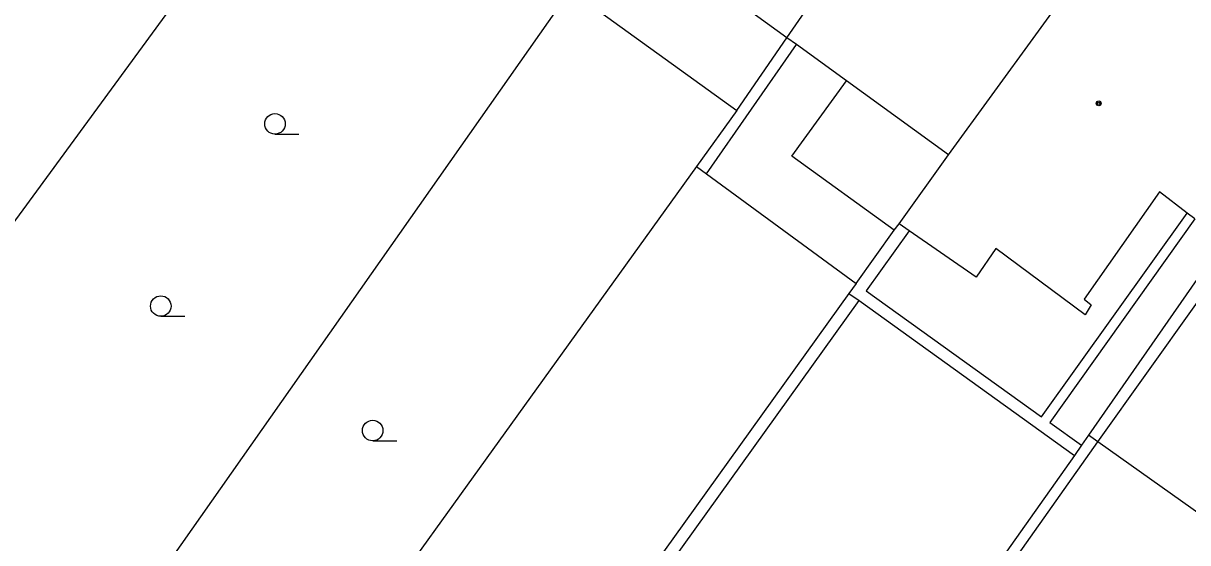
# Model space of a CAD drawing. Extents: x -595546 to -593986, y -1160845 to -1159202.
# Drawn here: x -595122.16 to -595079.64, y -1160711.97 to -1160692.98 of the extents above; entities that cross this region are included whole.
import ezdxf

# ---------------------------------------------------------------- set-up
doc = ezdxf.new("R2010")
doc.units = 0
for name, color, linetype in [('DOP - kresba z DSPS bez souradnic', 7, 'Continuous'), ('DOP - rozhrani ploch obecne', 7, 'Continuous'), ('Level 36', 7, 'Continuous'), ('Level 39', 7, 'Continuous'), ('TM - budovy zdene_ betonove - VP', 7, 'Continuous'), ('TM - plot drateny_ kovovy - VP', 7, 'Continuous')]:
    doc.layers.add(name, color=color, linetype=linetype)

msp = doc.modelspace()

# ---------------------------------------------------------------- linework, layer by layer
at = {"layer": 'DOP - kresba z DSPS bez souradnic'}
for points in [[(-595097.21, -1160698.49), (-595093.93, -1160693.76)], [(-595094.09, -1160697.84), (-595092.1, -1160695.09)], [(-595090.36, -1160700.55), (-595094.09, -1160697.84)], [(-595084.98, -1160707.37), (-595079.66, -1160699.92)], [(-595079.38, -1160700.13), (-595084.68, -1160707.58)], [(-595089.81, -1160700.57), (-595091.38, -1160702.76)], [(-595082.92, -1160708.28), (-595077.56, -1160700.75)], [(-595110.47, -1160729.39), (-595091.64, -1160703.12)], [(-595091.38, -1160702.76), (-595084.98, -1160707.37)], [(-595084.68, -1160707.58), (-595083.52, -1160708.41)], [(-595099.87, -1160732.3), (-595082.92, -1160708.28)]]:
    msp.add_lwpolyline(points, dxfattribs=at)
at = {"layer": 'DOP - rozhrani ploch obecne'}
for points in [[(-595113.59, -1160688.06), (-595131.9, -1160713.08)], [(-595102.17, -1160691.78), (-595096.11, -1160696.17)], [(-595122.54, -1160720.81), (-595102.58, -1160692.36)], [(-595096.11, -1160696.17), (-595094.28, -1160693.51)], [(-595096.11, -1160696.17), (-595097.58, -1160698.22)], [(-595097.58, -1160698.22), (-595116.92, -1160725.12)], [(-595097.58, -1160698.22), (-595097.21, -1160698.49)], [(-595097.21, -1160698.49), (-595091.75, -1160702.5)], [(-595091.75, -1160702.5), (-595090.36, -1160700.55)], [(-595090.36, -1160700.55), (-595090.18, -1160700.31)], [(-595091.75, -1160702.5), (-595092.01, -1160702.86)], [(-595092.01, -1160702.86), (-595111.11, -1160729.51)], [(-595092.01, -1160702.86), (-595091.64, -1160703.12)], [(-595091.64, -1160703.12), (-595083.78, -1160708.78)], [(-595083.26, -1160708.04), (-595083.52, -1160708.41)], [(-595082.92, -1160708.28), (-595083.26, -1160708.04)], [(-595083.52, -1160708.41), (-595083.78, -1160708.78)], [(-595074.83, -1160714.03), (-595082.92, -1160708.28)], [(-595083.78, -1160708.78), (-595100.31, -1160732.18)]]:
    msp.add_lwpolyline(points, dxfattribs=at)
at = {"layer": 'Level 36'}
for p, q in [((-595112.97, -1160697.035), (-595112.095, -1160697.035)), ((-595117.14, -1160703.695), (-595116.265, -1160703.695)), ((-595109.4, -1160708.245), (-595108.525, -1160708.245))]:
    msp.add_line(p, q, dxfattribs=at)
for centre in [(-595112.97, -1160696.66), (-595117.14, -1160703.32), (-595109.4, -1160707.87)]:
    msp.add_circle(centre, 0.375, dxfattribs=at)
at = {"layer": 'Level 39'}
for radius in [0.09, 0.0398]:
    msp.add_circle((-595082.89, -1160695.91), radius, dxfattribs=at)
at = {"layer": 'TM - budovy zdene_ betonove - VP'}
for points in [[(-595094.28, -1160693.51), (-595088.07, -1160684.54)], [(-595088.38, -1160697.79), (-595082, -1160689.01)], [(-595094.28, -1160693.51), (-595100.28, -1160689.15)], [(-595093.93, -1160693.76), (-595094.28, -1160693.51)], [(-595092.1, -1160695.09), (-595093.93, -1160693.76)], [(-595088.38, -1160697.79), (-595092.1, -1160695.09)], [(-595090.18, -1160700.31), (-595088.38, -1160697.79)], [(-595080.67, -1160699.15), (-595083.42, -1160703.07)], [(-595079.66, -1160699.92), (-595080.67, -1160699.15)], [(-595079.38, -1160700.13), (-595079.66, -1160699.92)], [(-595089.81, -1160700.57), (-595090.18, -1160700.31)], [(-595087.37, -1160702.26), (-595089.81, -1160700.57)], [(-595086.65, -1160701.21), (-595087.37, -1160702.26)], [(-595083.38, -1160703.64), (-595086.65, -1160701.21)], [(-595083.42, -1160703.07), (-595083.16, -1160703.28)], [(-595083.16, -1160703.28), (-595083.38, -1160703.64)]]:
    msp.add_lwpolyline(points, dxfattribs=at)
at = {"layer": 'TM - plot drateny_ kovovy - VP'}
msp.add_lwpolyline([(-595074.1, -1160694.85), (-595083.26, -1160708.04)], dxfattribs=at)

doc.saveas('drawing.dxf')
